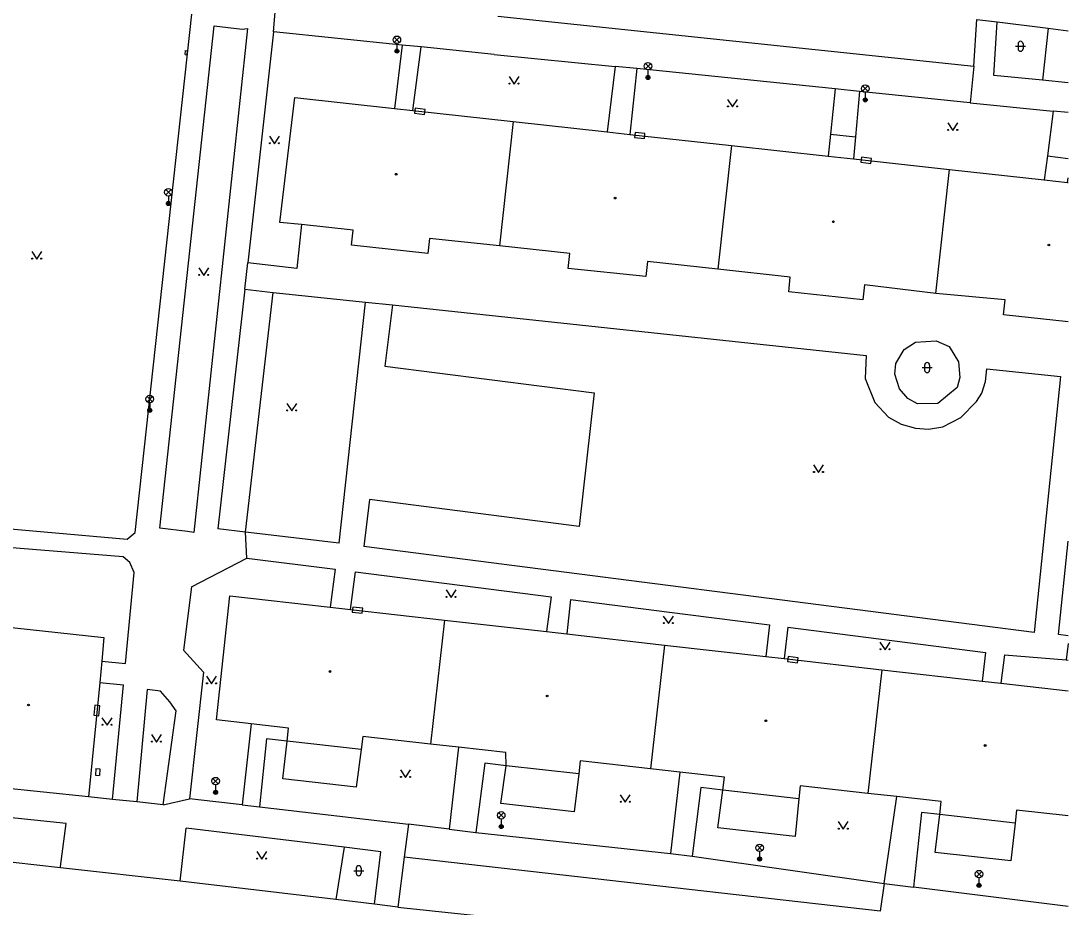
# Model space of a CAD drawing. Extents: x -595546 to -593986, y -1160845 to -1159202.
# Drawn here: x -594095.2 to -593990.8, y -1160155.2 to -1160066.9 of the extents above; entities that cross this region are included whole.
import ezdxf

# ---------------------------------------------------------------- set-up
doc = ezdxf.new("R2010")
doc.units = 0
for name, color, linetype in [('Level 24', 7, 'Continuous'), ('Level 33', 7, 'Continuous'), ('Level 36', 7, 'Continuous'), ('Level 39', 7, 'Continuous'), ('silnoproud - povrch.  znaky a  RIS  skut. velikost', 7, 'Continuous'), ('Specificka linie pasportu komunikaci', 7, 'Continuous'), ('TM - budovy zdene_ betonove - VP', 7, 'Continuous'), ('TM - chodniky - VP', 7, 'Continuous'), ('TM - komunikace - VP', 7, 'Continuous'), ('TM - plot dreveny - VP', 7, 'Continuous'), ('TM - rozhrani ploch obecne - VP', 7, 'Continuous')]:
    doc.layers.add(name, color=color, linetype=linetype)

msp = doc.modelspace()

# ---------------------------------------------------------------- linework, layer by layer
at = {"layer": 'Level 24'}
for points in [[(-594054.94, -1160075.67), (-594055.93, -1160075.55), (-594055.99, -1160076.05), (-594055, -1160076.17)], [(-594033.02, -1160078.08), (-594034.01, -1160077.96), (-594034.07, -1160078.46), (-594033.08, -1160078.58)], [(-594010.44, -1160080.55), (-594011.43, -1160080.43), (-594011.49, -1160080.93), (-594010.5, -1160081.05)], [(-594061.15, -1160125.41), (-594062.14, -1160125.29), (-594062.2, -1160125.79), (-594061.21, -1160125.91)], [(-594017.75, -1160130.34), (-594018.74, -1160130.22), (-594018.8, -1160130.72), (-594017.81, -1160130.84)], [(-594087.45, -1160136.12), (-594087.35, -1160135.13), (-594087.85, -1160135.07), (-594087.95, -1160136.07)]]:
    msp.add_lwpolyline(points, close=True, dxfattribs=at)
at = {"layer": 'Level 33'}
for p, q in [((-594058.02, -1160069), (-594057.48, -1160068.47)), ((-594058.02, -1160068.47), (-594057.48, -1160069)), ((-594057.75, -1160069.11), (-594057.75, -1160069.86)), ((-594032.98, -1160071.63), (-594032.45, -1160071.1)), ((-594032.98, -1160071.1), (-594032.45, -1160071.63)), ((-594032.72, -1160071.74), (-594032.72, -1160072.49)), ((-594011.32, -1160073.86), (-594010.79, -1160073.33)), ((-594011.32, -1160073.33), (-594010.79, -1160073.86)), ((-594011.06, -1160073.97), (-594011.06, -1160074.72)), ((-594080.8, -1160084.19), (-594080.27, -1160083.66)), ((-594080.8, -1160083.66), (-594080.27, -1160084.19)), ((-594080.53, -1160084.3), (-594080.53, -1160085.05)), ((-594082.66, -1160104.82), (-594082.13, -1160104.29)), ((-594082.66, -1160104.29), (-594082.13, -1160104.82)), ((-594082.39, -1160104.93), (-594082.39, -1160105.68)), ((-594076.09, -1160142.9), (-594075.56, -1160142.37)), ((-594076.09, -1160142.37), (-594075.56, -1160142.9)), ((-594075.82, -1160143.01), (-594075.82, -1160143.76)), ((-594047.62, -1160146.31), (-594047.09, -1160145.78)), ((-594047.62, -1160145.78), (-594047.09, -1160146.31)), ((-594047.35, -1160146.42), (-594047.35, -1160147.17)), ((-594021.85, -1160149.55), (-594021.32, -1160149.02)), ((-594021.85, -1160149.02), (-594021.32, -1160149.55)), ((-594021.59, -1160149.66), (-594021.59, -1160150.41)), ((-593999.98, -1160152.18), (-593999.45, -1160151.65)), ((-593999.98, -1160151.65), (-593999.45, -1160152.18)), ((-593999.72, -1160152.29), (-593999.72, -1160153.04))]:
    msp.add_line(p, q, dxfattribs=at)
for centre, radius in [((-594057.75, -1160068.73), 0.375), ((-594057.75, -1160069.86), 0.2), ((-594057.75, -1160069.86), 0.145), ((-594057.75, -1160069.86), 0.0876), ((-594032.72, -1160071.36), 0.375), ((-594032.72, -1160072.49), 0.2), ((-594032.72, -1160072.49), 0.145), ((-594032.72, -1160072.49), 0.0876), ((-594011.06, -1160073.59), 0.375), ((-594011.06, -1160074.72), 0.2), ((-594011.06, -1160074.72), 0.145), ((-594011.06, -1160074.72), 0.0876), ((-594080.53, -1160083.93), 0.375), ((-594080.53, -1160085.05), 0.2), ((-594080.53, -1160085.05), 0.145), ((-594080.53, -1160085.05), 0.0876), ((-594082.39, -1160104.55), 0.375), ((-594082.39, -1160105.68), 0.2), ((-594082.39, -1160105.68), 0.145), ((-594082.39, -1160105.68), 0.0876), ((-594075.82, -1160142.64), 0.375), ((-594075.82, -1160143.76), 0.2), ((-594075.82, -1160143.76), 0.145), ((-594075.82, -1160143.76), 0.0876), ((-594047.35, -1160146.05), 0.375), ((-594047.35, -1160147.17), 0.2), ((-594047.35, -1160147.17), 0.145), ((-594047.35, -1160147.17), 0.0876), ((-594021.59, -1160149.29), 0.375), ((-594021.59, -1160150.41), 0.2), ((-594021.59, -1160150.41), 0.145), ((-594021.59, -1160150.41), 0.0876), ((-593999.72, -1160151.91), 0.375), ((-593999.72, -1160153.04), 0.2), ((-593999.72, -1160153.04), 0.145), ((-593999.72, -1160153.04), 0.0876)]:
    msp.add_circle(centre, radius, dxfattribs=at)
at = {"layer": 'Level 36'}
for p, q in [((-593996.08, -1160069.38), (-593995.08, -1160069.38)), ((-593995.83, -1160069.13), (-593995.83, -1160069.63)), ((-593995.33, -1160069.13), (-593995.33, -1160069.63)), ((-594005.39, -1160101.41), (-594004.39, -1160101.41)), ((-594005.14, -1160101.16), (-594005.14, -1160101.66)), ((-594004.64, -1160101.16), (-594004.64, -1160101.66)), ((-594062.06, -1160151.57), (-594061.06, -1160151.57)), ((-594061.81, -1160151.32), (-594061.81, -1160151.82)), ((-594061.31, -1160151.32), (-594061.31, -1160151.82))]:
    msp.add_line(p, q, dxfattribs=at)
for points in [[(-594046.57, -1160072.39), (-594046.07, -1160073.14), (-594045.57, -1160072.39)], [(-594024.79, -1160074.68), (-594024.29, -1160075.43), (-594023.79, -1160074.68)], [(-594002.83, -1160077.01), (-594002.33, -1160077.76), (-594001.83, -1160077.01)], [(-594070.46, -1160078.35), (-594069.96, -1160079.1), (-594069.46, -1160078.35)], [(-594094.15, -1160089.85), (-594093.65, -1160090.6), (-594093.15, -1160089.85)], [(-594077.51, -1160091.47), (-594077.01, -1160092.22), (-594076.51, -1160091.47)], [(-594068.73, -1160104.98), (-594068.23, -1160105.73), (-594067.73, -1160104.98)], [(-594016.22, -1160111.12), (-594015.72, -1160111.87), (-594015.22, -1160111.12)], [(-594052.85, -1160123.57), (-594052.35, -1160124.32), (-594051.85, -1160123.57)], [(-594031.19, -1160126.19), (-594030.69, -1160126.94), (-594030.19, -1160126.19)], [(-594009.59, -1160128.79), (-594009.09, -1160129.54), (-594008.59, -1160128.79)], [(-594076.73, -1160132.19), (-594076.23, -1160132.94), (-594075.73, -1160132.19)], [(-594087.15, -1160136.32), (-594086.65, -1160137.07), (-594086.15, -1160136.32)], [(-594082.22, -1160138), (-594081.72, -1160138.75), (-594081.22, -1160138)], [(-594057.39, -1160141.52), (-594056.89, -1160142.27), (-594056.39, -1160141.52)], [(-594035.49, -1160144), (-594034.99, -1160144.75), (-594034.49, -1160144)], [(-594013.75, -1160146.68), (-594013.25, -1160147.43), (-594012.75, -1160146.68)], [(-594071.72, -1160149.66), (-594071.22, -1160150.41), (-594070.72, -1160149.66)]]:
    msp.add_lwpolyline(points, dxfattribs=at)
for centre in [(-594046.52, -1160073.09), (-594045.62, -1160073.09), (-594024.74, -1160075.38), (-594023.84, -1160075.38), (-594002.78, -1160077.71), (-594001.88, -1160077.71), (-594070.41, -1160079.05), (-594069.51, -1160079.05), (-594094.1, -1160090.55), (-594093.2, -1160090.55), (-594077.46, -1160092.17), (-594076.56, -1160092.17), (-594068.68, -1160105.68), (-594067.78, -1160105.68), (-594016.17, -1160111.82), (-594015.27, -1160111.82), (-594052.8, -1160124.27), (-594051.9, -1160124.27), (-594031.14, -1160126.89), (-594030.24, -1160126.89), (-594009.54, -1160129.49), (-594008.64, -1160129.49), (-594076.68, -1160132.89), (-594075.78, -1160132.89), (-594087.1, -1160137.02), (-594086.2, -1160137.02), (-594082.17, -1160138.7), (-594081.27, -1160138.7), (-594057.34, -1160142.22), (-594056.44, -1160142.22), (-594035.44, -1160144.7), (-594034.54, -1160144.7), (-594013.7, -1160147.38), (-594012.8, -1160147.38), (-594071.67, -1160150.36), (-594070.77, -1160150.36)]:
    msp.add_circle(centre, 0.05, dxfattribs=at)
for centre, start, end in [((-593995.58, -1160069.13), 0, 180), ((-593995.58, -1160069.63), 180, 0), ((-594004.89, -1160101.16), 0, 180), ((-594004.89, -1160101.66), 180, 0), ((-594061.56, -1160151.32), 0, 180), ((-594061.56, -1160151.82), 180, 0)]:
    msp.add_arc(centre, 0.25, start, end, dxfattribs=at)
at = {"layer": 'Level 39'}
for centre, radius in [((-594057.81, -1160082.14), 0.09), ((-594057.81, -1160082.14), 0.0398), ((-594035.99, -1160084.51), 0.09), ((-594035.99, -1160084.51), 0.0398), ((-594014.24, -1160086.87), 0.09), ((-594014.24, -1160086.87), 0.0398), ((-593992.75, -1160089.19), 0.09), ((-593992.75, -1160089.19), 0.0398), ((-594064.42, -1160131.71), 0.09), ((-594064.42, -1160131.71), 0.0398), ((-594042.76, -1160134.15), 0.09), ((-594042.76, -1160134.15), 0.0398), ((-594094.47, -1160135.05), 0.09), ((-594094.47, -1160135.05), 0.0398), ((-594020.96, -1160136.62), 0.09), ((-594020.96, -1160136.62), 0.0398), ((-593999.1, -1160139.09), 0.09), ((-593999.1, -1160139.09), 0.0398)]:
    msp.add_circle(centre, radius, dxfattribs=at)
at = {"layer": 'silnoproud - povrch.  znaky a  RIS  skut. velikost'}
for points in [[(-594078.85, -1160070.21), (-594078.81, -1160069.8)], [(-594078.85, -1160070.21), (-594078.65, -1160070.23)], [(-594078.81, -1160069.8), (-594078.61, -1160069.82)], [(-594078.65, -1160070.23), (-594078.61, -1160069.82)], [(-594087.76, -1160141.39), (-594087.79, -1160142.06)], [(-594087.76, -1160141.39), (-594087.36, -1160141.41)], [(-594087.36, -1160141.41), (-594087.39, -1160142.08)], [(-594087.79, -1160142.06), (-594087.39, -1160142.08)]]:
    msp.add_lwpolyline(points, dxfattribs=at)
at = {"layer": 'Specificka linie pasportu komunikaci'}
for points in [[(-594070.05, -1160067.94), (-594069.8, -1160064.74)], [(-594055.34, -1160069.44), (-594057.24, -1160069.25)], [(-594033.82, -1160071.6), (-594035.98, -1160071.39)], [(-594011.63, -1160073.87), (-594014.06, -1160073.63)], [(-593990.84, -1160075.99), (-593992.32, -1160075.84)], [(-594072.92, -1160093.6), (-594072.61, -1160090.95)], [(-594072.72, -1160120.4), (-594072.85, -1160117.81)], [(-594081.05, -1160145), (-594078.43, -1160144.39)], [(-594090.71, -1160146.86), (-594102.9, -1160145.59), (-594103.02, -1160147.5)], [(-594073.18, -1160145), (-594071.46, -1160145.2)], [(-594091.3, -1160151.27), (-594091.29, -1160151.15), (-594090.71, -1160146.86)], [(-594052.54, -1160147.44), (-594049.87, -1160147.76)], [(-594030.46, -1160149.85), (-594028.31, -1160150.12)], [(-594009.17, -1160152.85), (-594006.24, -1160153.22)], [(-594057.67, -1160155.19), (-594010.2, -1160160.24)]]:
    msp.add_lwpolyline(points, dxfattribs=at)
at = {"layer": 'TM - budovy zdene_ betonove - VP'}
for points in [[(-594069.42, -1160086.93), (-594067.93, -1160074.49)], [(-594067.93, -1160074.49), (-594057.98, -1160075.58)], [(-594057.98, -1160075.58), (-594056.15, -1160075.78)], [(-594056.15, -1160075.78), (-594046.16, -1160076.88)], [(-594046.16, -1160076.88), (-594047.53, -1160089.27)], [(-594046.16, -1160076.88), (-594036.8, -1160077.91)], [(-594036.8, -1160077.91), (-594034.52, -1160078.16)], [(-594034.52, -1160078.16), (-594024.39, -1160079.27)], [(-594024.39, -1160079.27), (-594025.74, -1160091.6)], [(-594024.39, -1160079.27), (-594014.76, -1160080.33)], [(-594014.76, -1160080.33), (-594012.24, -1160080.6)], [(-594012.24, -1160080.6), (-594002.66, -1160081.66)], [(-594004.02, -1160094.02), (-594002.66, -1160081.66)], [(-594002.66, -1160081.66), (-593993.21, -1160082.69)], [(-593993.21, -1160082.69), (-593990.89, -1160082.95)], [(-593990.89, -1160082.95), (-593990.84, -1160082.96)], [(-594067.26, -1160087.16), (-594069.42, -1160086.93)], [(-594062.1, -1160087.71), (-594067.26, -1160087.16)], [(-594062.26, -1160089.2), (-594062.1, -1160087.71)], [(-594054.66, -1160090.02), (-594062.26, -1160089.2)], [(-594054.5, -1160088.53), (-594054.66, -1160090.02)], [(-594047.53, -1160089.27), (-594054.5, -1160088.53)], [(-594040.51, -1160090.02), (-594047.53, -1160089.27)], [(-594040.67, -1160091.52), (-594040.51, -1160090.02)], [(-594032.93, -1160092.34), (-594040.67, -1160091.52)], [(-594032.77, -1160090.85), (-594032.93, -1160092.34)], [(-594025.74, -1160091.6), (-594032.77, -1160090.85)], [(-594018.53, -1160092.38), (-594025.74, -1160091.6)], [(-594018.69, -1160093.87), (-594018.53, -1160092.38)], [(-594011.14, -1160093.17), (-594011.3, -1160094.66)], [(-594004.02, -1160094.02), (-594011.14, -1160093.17)], [(-594011.3, -1160094.66), (-594018.69, -1160093.87)], [(-593997.12, -1160094.67), (-594004.02, -1160094.02)], [(-593997.28, -1160096.16), (-593997.12, -1160094.67)], [(-593990.84, -1160096.85), (-593997.28, -1160096.16)], [(-594075.75, -1160136.54), (-594074.42, -1160124.15)], [(-594074.42, -1160124.15), (-594064.39, -1160125.29)], [(-594064.39, -1160125.29), (-594062.36, -1160125.52)], [(-594062.36, -1160125.52), (-594053.01, -1160126.58)], [(-594100.45, -1160126.87), (-594086.96, -1160128.32)], [(-594053.01, -1160126.58), (-594054.4, -1160138.94)], [(-594053.01, -1160126.58), (-594042.84, -1160127.73)], [(-594042.84, -1160127.73), (-594040.8, -1160127.96)], [(-594040.8, -1160127.96), (-594031.07, -1160129.07)], [(-594086.96, -1160128.32), (-594087.18, -1160130.68)], [(-594031.07, -1160129.07), (-594032.46, -1160141.42)], [(-594031.07, -1160129.07), (-594020.97, -1160130.22)], [(-594087.18, -1160130.68), (-594087.38, -1160132.8)], [(-594020.97, -1160130.22), (-594019.15, -1160130.42)], [(-594019.15, -1160130.42), (-594009.41, -1160131.53)], [(-594009.41, -1160131.53), (-594010.8, -1160143.86)], [(-594009.41, -1160131.53), (-593999.42, -1160132.66)], [(-594087.38, -1160132.8), (-594088.48, -1160144.22)], [(-593999.42, -1160132.66), (-593997.55, -1160132.87)], [(-593997.55, -1160132.87), (-593990.84, -1160133.63)], [(-594072.27, -1160136.93), (-594075.75, -1160136.54)], [(-594068.55, -1160137.35), (-594072.27, -1160136.93)], [(-594068.69, -1160138.64), (-594068.55, -1160137.35)], [(-594061.15, -1160138.18), (-594061.32, -1160139.48)], [(-594054.4, -1160138.94), (-594061.15, -1160138.18)], [(-594061.32, -1160139.48), (-594068.69, -1160138.64)], [(-594051.62, -1160139.26), (-594054.4, -1160138.94)], [(-594046.89, -1160139.79), (-594051.62, -1160139.26)], [(-594046.87, -1160141.1), (-594046.89, -1160139.79)], [(-594039.48, -1160140.63), (-594039.62, -1160141.92)], [(-594032.46, -1160141.42), (-594039.48, -1160140.63)], [(-594039.62, -1160141.92), (-594046.87, -1160141.1)], [(-594029.55, -1160141.74), (-594032.46, -1160141.42)], [(-594025.1, -1160142.24), (-594029.55, -1160141.74)], [(-594025.27, -1160143.53), (-594025.1, -1160142.24)], [(-594088.48, -1160144.22), (-594101.99, -1160142.8)], [(-594017.67, -1160144.39), (-594025.27, -1160143.53)], [(-594017.55, -1160143.1), (-594017.67, -1160144.39)], [(-594010.8, -1160143.86), (-594017.55, -1160143.1)], [(-594007.92, -1160144.18), (-594010.8, -1160143.86)], [(-594003.49, -1160144.68), (-594007.92, -1160144.18)], [(-594003.64, -1160145.97), (-594003.49, -1160144.68)], [(-593995.97, -1160145.53), (-593996.12, -1160146.82)], [(-593990.84, -1160146.1), (-593995.97, -1160145.53)], [(-593996.12, -1160146.82), (-594003.64, -1160145.97)]]:
    msp.add_lwpolyline(points, dxfattribs=at)
at = {"layer": 'TM - chodniky - VP'}
for points in [[(-594083.84, -1160117.85), (-594078.18, -1160066.17)], [(-594081.39, -1160117.43), (-594075.98, -1160067.35)], [(-594075.98, -1160067.35), (-594073.17, -1160067.68)], [(-593998.23, -1160072.28), (-593997.9, -1160066.94)], [(-594072.65, -1160067.59), (-594078, -1160117.86)], [(-594073.17, -1160067.68), (-594072.65, -1160067.59)], [(-594070.05, -1160067.94), (-594072.61, -1160090.95)], [(-594057.24, -1160069.25), (-594070.05, -1160067.94)], [(-594057.24, -1160069.25), (-594057.98, -1160075.58)], [(-594056.15, -1160075.78), (-594055.34, -1160069.44)], [(-594048.05, -1160070.19), (-594055.34, -1160069.44)], [(-594048.05, -1160070.19), (-594035.98, -1160071.39)], [(-594035.98, -1160071.39), (-594036.8, -1160077.91)], [(-594033.82, -1160071.6), (-594034.52, -1160078.16)], [(-594014.06, -1160073.63), (-594033.82, -1160071.6)], [(-593993.38, -1160072.74), (-593998.23, -1160072.28)], [(-593990.84, -1160073.01), (-593993.38, -1160072.74)], [(-594014.06, -1160073.63), (-594014.53, -1160078.13)], [(-594011.63, -1160073.87), (-594012.03, -1160078.41)], [(-594000.59, -1160075), (-594011.63, -1160073.87)], [(-594000.59, -1160075), (-593992.32, -1160075.84)], [(-593992.32, -1160075.84), (-593992.9, -1160080.3)], [(-594014.53, -1160078.13), (-594014.76, -1160080.33)], [(-594012.03, -1160078.41), (-594012.24, -1160080.6)], [(-593992.9, -1160080.3), (-593993.21, -1160082.69)], [(-593990.89, -1160082.95), (-593990.84, -1160082.49)], [(-594067.26, -1160087.16), (-594067.73, -1160091.52)], [(-594067.73, -1160091.52), (-594072.61, -1160090.95)], [(-594072.92, -1160093.6), (-594075.59, -1160117.49)], [(-594072.92, -1160093.6), (-594070.07, -1160093.91)], [(-594070.07, -1160093.91), (-594060.89, -1160094.88)], [(-594063.51, -1160118.93), (-594060.89, -1160094.88)], [(-594058.2, -1160095.16), (-594058.94, -1160101.28)], [(-594058.2, -1160095.16), (-594010.96, -1160100.19)], [(-594007.18, -1160099.61), (-594006.06, -1160098.89)], [(-594006.06, -1160098.89), (-594003.99, -1160098.75)], [(-594003.99, -1160098.75), (-594002.71, -1160099.32)], [(-594008.02, -1160101.01), (-594007.18, -1160099.61)], [(-594002.71, -1160099.32), (-594001.77, -1160100.85)], [(-594010.96, -1160100.19), (-594011.07, -1160102.5)], [(-594001.77, -1160100.85), (-594001.62, -1160102.41)], [(-594058.94, -1160101.28), (-594038.07, -1160103.94)], [(-594008.11, -1160102.07), (-594008.02, -1160101.01)], [(-593999.08, -1160102.81), (-593998.93, -1160101.52)], [(-593998.93, -1160101.52), (-593991.58, -1160102.29)], [(-594011.07, -1160102.5), (-594010.1, -1160104.89)], [(-594007.64, -1160103.54), (-594008.11, -1160102.07)], [(-594001.62, -1160102.41), (-594001.9, -1160103.41)], [(-593999.44, -1160103.97), (-593999.08, -1160102.81)], [(-593991.58, -1160102.29), (-593994.21, -1160127.82)], [(-594038.07, -1160103.94), (-594039.57, -1160117.24)], [(-594006.82, -1160104.5), (-594007.64, -1160103.54)], [(-594001.9, -1160103.41), (-594003.81, -1160104.98)], [(-593999.97, -1160104.78), (-593999.44, -1160103.97)], [(-594010.1, -1160104.89), (-594008.75, -1160106.36)], [(-594005.86, -1160105.04), (-594006.82, -1160104.5)], [(-594003.81, -1160104.98), (-594005.86, -1160105.04)], [(-594001.52, -1160106.4), (-593999.97, -1160104.78)], [(-594008.75, -1160106.36), (-594007.47, -1160107.05)], [(-594007.47, -1160107.05), (-594006.05, -1160107.44)], [(-594003.32, -1160107.33), (-594001.52, -1160106.4)], [(-594006.05, -1160107.44), (-594004.76, -1160107.55)], [(-594004.76, -1160107.55), (-594003.32, -1160107.33)], [(-594060.49, -1160114.56), (-594061.05, -1160119.25)], [(-594039.57, -1160117.24), (-594060.49, -1160114.56)], [(-594109.87, -1160116.28), (-594084.63, -1160118.52)], [(-594078.63, -1160117.75), (-594081.39, -1160117.43)], [(-594072.85, -1160117.81), (-594075.59, -1160117.49)], [(-594085.03, -1160120.27), (-594110.13, -1160118.25)], [(-594084.63, -1160118.52), (-594083.84, -1160117.85)], [(-594078, -1160117.86), (-594078.63, -1160117.75)], [(-594063.51, -1160118.93), (-594072.85, -1160117.81)], [(-593994.21, -1160127.82), (-594061.05, -1160119.25)], [(-593991.8, -1160128.02), (-593990.84, -1160118.73)], [(-594084.39, -1160120.83), (-594085.03, -1160120.27)], [(-594078.24, -1160123.28), (-594072.72, -1160120.4)], [(-594072.72, -1160120.4), (-594063.9, -1160121.52)], [(-594084.81, -1160130.91), (-594083.94, -1160121.83)], [(-594083.94, -1160121.83), (-594084.39, -1160120.83)], [(-594063.9, -1160121.52), (-594064.39, -1160125.29)], [(-594062.36, -1160125.52), (-594061.87, -1160121.78)], [(-594061.87, -1160121.78), (-594042.37, -1160124.27)], [(-594078.24, -1160123.28), (-594079.03, -1160129.58)], [(-594042.37, -1160124.27), (-594042.84, -1160127.73)], [(-594040.44, -1160124.52), (-594040.8, -1160127.96)], [(-594040.44, -1160124.52), (-594029.01, -1160125.98)], [(-594029.01, -1160125.98), (-594020.6, -1160127.05)], [(-594020.6, -1160127.05), (-594020.97, -1160130.22)], [(-594018.79, -1160127.28), (-594019.15, -1160130.42)], [(-594018.79, -1160127.28), (-593999.06, -1160129.8)], [(-593990.84, -1160128.14), (-593991.8, -1160128.02)], [(-594079.03, -1160129.58), (-594077.02, -1160131.79)], [(-593999.06, -1160129.8), (-593999.42, -1160132.66)], [(-593997.19, -1160130.04), (-593997.55, -1160132.87)], [(-593997.19, -1160130.04), (-593991.04, -1160130.56)], [(-594087.18, -1160130.68), (-594084.81, -1160130.91)], [(-593991.04, -1160130.56), (-593990.84, -1160130.58)], [(-594077.02, -1160131.79), (-594078.43, -1160144.39)], [(-594087.38, -1160132.8), (-594085.02, -1160133.03)], [(-594086.11, -1160144.47), (-594085.02, -1160133.03)], [(-594082.63, -1160133.51), (-594083.69, -1160144.72)], [(-594081.32, -1160133.66), (-594082.63, -1160133.51)], [(-594080.4, -1160134.75), (-594081.32, -1160133.66)], [(-594079.77, -1160135.63), (-594080.4, -1160134.75)], [(-594081.05, -1160145), (-594079.77, -1160135.63)], [(-594072.27, -1160136.93), (-594073.18, -1160145)], [(-594070.76, -1160138.41), (-594071.46, -1160145.2)], [(-594068.69, -1160138.64), (-594070.76, -1160138.41)], [(-594051.62, -1160139.26), (-594052.54, -1160147.44)], [(-594048.98, -1160140.86), (-594049.87, -1160147.76)], [(-594046.87, -1160141.1), (-594048.98, -1160140.86)], [(-594029.55, -1160141.74), (-594030.46, -1160149.85)], [(-594027.44, -1160143.29), (-594028.31, -1160150.12)], [(-594025.27, -1160143.53), (-594027.44, -1160143.29)], [(-594086.11, -1160144.47), (-594088.48, -1160144.22)], [(-594081.05, -1160145), (-594083.69, -1160144.72)], [(-594073.18, -1160145), (-594078.43, -1160144.39)], [(-594009.17, -1160152.85), (-594007.92, -1160144.18)], [(-594071.46, -1160145.2), (-594056.6, -1160146.92)], [(-594005.45, -1160145.77), (-594006.24, -1160153.22)], [(-594003.64, -1160145.97), (-594005.45, -1160145.77)], [(-594079.35, -1160152.6), (-594078.76, -1160147.33)], [(-594063.02, -1160149.24), (-594078.76, -1160147.33)], [(-594052.54, -1160147.44), (-594056.6, -1160146.92)], [(-594049.87, -1160147.76), (-594030.46, -1160149.85)], [(-594059.34, -1160149.68), (-594063.02, -1160149.24)], [(-594059.98, -1160154.91), (-594059.34, -1160149.68)], [(-594028.31, -1160150.12), (-594009.17, -1160152.85)], [(-593990.84, -1160155.14), (-594006.24, -1160153.22)]]:
    msp.add_lwpolyline(points, dxfattribs=at)
at = {"layer": 'TM - komunikace - VP'}
for points in [[(-594047.69, -1160066.39), (-594000.24, -1160071.37)], [(-594000.24, -1160071.37), (-593999.95, -1160066.69)], [(-593999.95, -1160066.69), (-593997.9, -1160066.94)], [(-593997.9, -1160066.94), (-593992.83, -1160067.57)], [(-593992.83, -1160067.57), (-593990.84, -1160067.83)], [(-594091.3, -1160151.27), (-594103.13, -1160149.95)], [(-594057.01, -1160150.21), (-594057.67, -1160155.19)], [(-594009.57, -1160155.6), (-594057.01, -1160150.21)], [(-594079.35, -1160152.6), (-594091.3, -1160151.27)], [(-594063.84, -1160154.45), (-594079.35, -1160152.6)], [(-594059.98, -1160154.91), (-594063.84, -1160154.45)], [(-594057.67, -1160155.19), (-594059.98, -1160154.91)]]:
    msp.add_lwpolyline(points, dxfattribs=at)
at = {"layer": 'TM - plot dreveny - VP'}
for points in [[(-594061.32, -1160139.48), (-594061.81, -1160143.24), (-594069.11, -1160142.42), (-594068.69, -1160138.64)], [(-594047.38, -1160144.87), (-594046.87, -1160141.1)], [(-594039.62, -1160141.92), (-594040.09, -1160145.69)], [(-594025.77, -1160147.3), (-594025.27, -1160143.53)], [(-594017.67, -1160144.39), (-594018.06, -1160148.17)], [(-594040.09, -1160145.69), (-594047.38, -1160144.87)], [(-594004.1, -1160149.74), (-594003.64, -1160145.97)], [(-593996.12, -1160146.82), (-593996.54, -1160150.59)], [(-594018.06, -1160148.17), (-594025.77, -1160147.3)], [(-593996.54, -1160150.59), (-594004.1, -1160149.74)]]:
    msp.add_lwpolyline(points, dxfattribs=at)
at = {"layer": 'TM - rozhrani ploch obecne - VP'}
for points in [[(-593992.83, -1160067.57), (-593993.38, -1160072.74)], [(-594000.24, -1160071.37), (-594000.59, -1160075)], [(-594014.53, -1160078.13), (-594012.03, -1160078.41)], [(-593992.9, -1160080.3), (-593990.84, -1160080.58)], [(-594072.85, -1160117.81), (-594070.07, -1160093.91)], [(-594060.89, -1160094.88), (-594058.2, -1160095.16)], [(-593990.84, -1160128.91), (-593991.04, -1160130.56)], [(-594083.69, -1160144.72), (-594086.11, -1160144.47)], [(-594056.6, -1160146.92), (-594057.01, -1160150.21)], [(-594063.02, -1160149.24), (-594063.84, -1160154.45)], [(-594009.17, -1160152.85), (-594009.57, -1160155.6)]]:
    msp.add_lwpolyline(points, dxfattribs=at)

doc.saveas('drawing.dxf')
